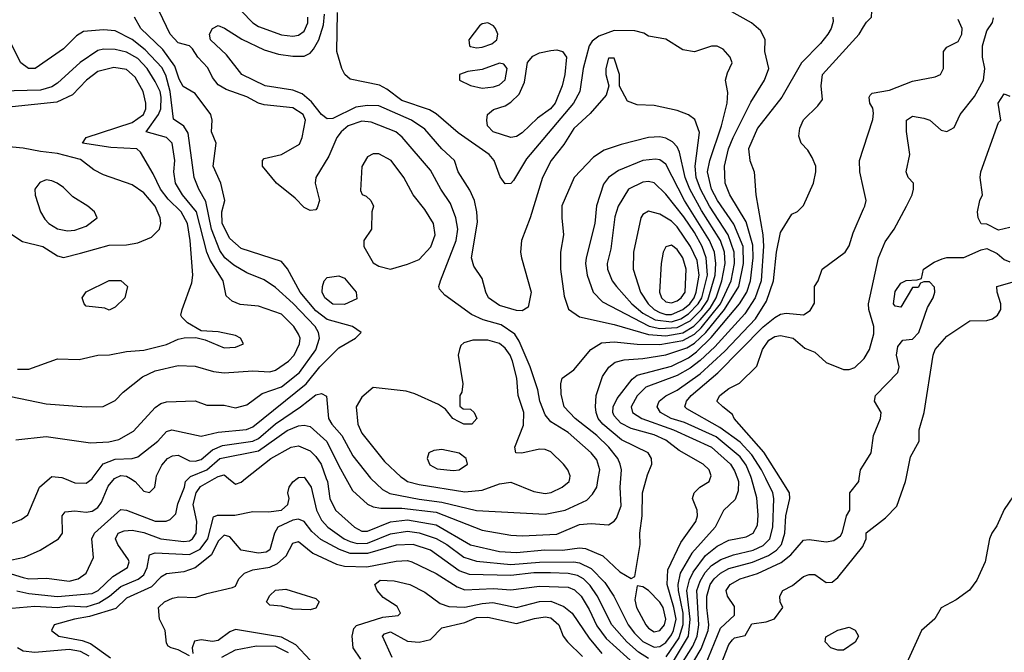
# Model space of a CAD drawing. Header units: inches. Extents: x 1793389 to 1900389, y 320802 to 470796.
# Tile 279 of 656: x 1837058 to 1840491, y 399394 to 401601. Entities that reach past the tile are written whole.
import ezdxf

# ---------------------------------------------------------------- set-up
doc = ezdxf.new("R2010")
doc.units = ezdxf.units.IN
doc.header["$MEASUREMENT"] = 0
for name, color, linetype in [('B8339', 7, 'Continuous'), ('B8349', 7, 'Continuous'), ('B8430', 7, 'Continuous'), ('B8440', 7, 'Continuous')]:
    doc.layers.add(name, color=color, linetype=linetype)

msp = doc.modelspace()

# ---------------------------------------------------------------- linework, layer by layer
at = {"layer": 'B8339', "color": 2}
for points, elevation in [([(1836596.1, 400000), (1836659, 399959), (1836716, 399930), (1836734.8, 399910), (1836750, 399884.7), (1836770, 399871), (1836790, 399870.8), (1836849.7, 399930.3), (1836886.5, 399953.5), (1836910, 399963), (1836930, 399964.9), (1836950, 399954), (1836971.8, 399931.8), (1837010, 399852), (1837030, 399844.7), (1837063.2, 399856.8), (1837086.6, 399873.4), (1837126.6, 399970), (1837161.1, 400000)], 250), ([(1836966.9, 399686.9), (1837070, 399654.9), (1837090, 399650.4), (1837152.4, 399652.4), (1837230, 399642.4), (1837262, 399650), (1837289.2, 399670), (1837315.5, 399724.5), (1837309.4, 399790), (1837318.4, 399810), (1837410, 399892.7), (1837430, 399890.4), (1837530, 399851.8), (1837568, 399852), (1837582.7, 399857.3), (1837602.4, 399877.6), (1837608.5, 399911.5), (1837632.6, 399970), (1837635.6, 399990), (1837645.9, 400000)], 242), ([(1837030, 399716.5), (1837074.3, 399725.7), (1837129, 399750), (1837193.2, 399790), (1837206.6, 399810), (1837206, 399870), (1837216.5, 399883.5), (1837250, 399887.7), (1837290, 399882.4), (1837310, 399886.4), (1837330, 399899.1), (1837342.8, 399917.2), (1837366.1, 399973.9), (1837388.7, 400000)], 246), ([(1837030, 399548.2), (1837110, 399554.9), (1837190, 399550.2), (1837230, 399555.9), (1837290, 399552.1), (1837333.5, 399566.5), (1837370.5, 399589.5), (1837410, 399624), (1837470.6, 399649.4), (1837490, 399663.7), (1837501.7, 399690), (1837510, 399734), (1837530, 399741.3), (1837650, 399734.7), (1837686.4, 399753.6), (1837713.5, 399790), (1837733.6, 399866.4), (1837747.9, 399872.1), (1837807.3, 399872.7), (1837870, 399885.5), (1837924.6, 399884.6), (1837970, 399890.4), (1837992.8, 399910), (1837996.9, 399930), (1837992.8, 399950), (1837997.4, 399970), (1838010, 399988.2), (1838025.1, 400000)], 234), ([(1837048.2, 399608.2), (1837090, 399599.6), (1837190, 399589.2), (1837310, 399599), (1837331.5, 399610), (1837382, 399658), (1837434, 399690), (1837439.7, 399710), (1837437, 399717), (1837399.5, 399770), (1837392, 399790), (1837401.2, 399810), (1837422, 399818), (1837450, 399819.5), (1837490, 399811.5), (1837550, 399790.3), (1837630, 399780.3), (1837650, 399782.6), (1837660.7, 399790), (1837672.6, 399810), (1837674.8, 399850), (1837662.6, 399910), (1837672.6, 399950), (1837687.6, 399972.4), (1837737.1, 400000)], 238), ([(1837213.9, 400000), (1837250, 399984.9), (1837290, 399984), (1837310, 399998.8), (1837310.9, 400000)], 250), ([(1837443.8, 400000), (1837460.7, 399990), (1837490, 399956), (1837510, 399951), (1837529, 399970), (1837533.6, 400000)], 246), ([(1837785.8, 400000), (1837810, 399980.7), (1837830, 399987.7), (1837845.4, 400000)], 238), ([(1838053.3, 400000), (1838073.4, 399970), (1838092.9, 399890), (1838110, 399854.9), (1838132.4, 399830), (1838188.5, 399790), (1838210, 399780.2), (1838233.9, 399773.9), (1838270, 399774.7), (1838350, 399807.1), (1838410, 399816.5), (1838450, 399810.2), (1838510, 399791.4), (1838546.7, 399770), (1838605.9, 399725.9), (1838650, 399711.4), (1838770, 399700.7), (1838870, 399708.4), (1838989.2, 399709.2), (1839010, 399705.8), (1839050, 399686), (1839097.6, 399637.6), (1839128.7, 399590), (1839179.6, 399490), (1839200.7, 399460.7), (1839230, 399431.6), (1839270, 399411.4), (1839290, 399413.8), (1839310, 399427.7), (1839330, 399454.9), (1839337.5, 399470), (1839346, 399510), (1839338.7, 399550), (1839314.8, 399630), (1839318, 399682), (1839362.8, 399777.2), (1839415.6, 399850), (1839420.7, 399870), (1839419.5, 399890), (1839404, 399930), (1839408.7, 399950), (1839428.7, 399970), (1839462, 399990), (1839465.5, 400000)], 234), ([(1838126.7, 400000), (1838130.3, 399990), (1838138.7, 399930), (1838159.3, 399890), (1838224.9, 399830), (1838250, 399817), (1838270, 399816.5), (1838350, 399849.2), (1838410, 399855.9), (1838510, 399838.5), (1838630, 399768.9), (1838730, 399745.2), (1838790, 399742.4), (1838888.7, 399751.3), (1838950, 399750.2), (1839010, 399758.7), (1839030, 399755.8), (1839090.3, 399730.3), (1839150, 399674.8), (1839170, 399662.8), (1839190, 399652), (1839202, 399658), (1839220.9, 399770), (1839219.5, 399810), (1839227.6, 399870), (1839229.7, 399950), (1839243.3, 400000)], 238), ([(1838194.8, 400000), (1838218.3, 399958.3), (1838270, 399910.5), (1838290, 399901.6), (1838316.5, 399896.5), (1838390, 399896.5), (1838510, 399882.6), (1838670, 399819.5), (1838770, 399802.4), (1838810, 399800.3), (1838930, 399806.7), (1839010, 399839.5), (1839050, 399843.8), (1839110, 399838.8), (1839130, 399851), (1839138, 399862), (1839155.3, 399904.7), (1839151.8, 399970), (1839153.7, 400000)], 242), ([(1838282.5, 400000), (1838322.2, 399962.2), (1838348.1, 399948.1), (1838450, 399928), (1838530, 399918), (1838650, 399888.8), (1838890, 399875.8), (1838959, 399890), (1839035.1, 399924.9), (1839054.9, 399945.1), (1839069.6, 399970), (1839075.1, 400000)], 246), ([(1838395.5, 400000), (1838410.2, 399990.2), (1838450, 399979.6), (1838610, 399953.7), (1838670, 399959.3), (1838730, 399982), (1838770, 399987.3), (1838850, 399955.5), (1838890, 399948.4), (1838910.9, 399950.9), (1838949.2, 399970), (1838973.2, 399990), (1838975.2, 400000)], 250), ([(1839560.2, 400000), (1839564, 399990), (1839562.8, 399957.2), (1839552.5, 399927.5), (1839511.5, 399888.5), (1839482.9, 399830), (1839400.6, 399739.4), (1839360.9, 399670), (1839352.4, 399630), (1839352.9, 399610), (1839369.9, 399530), (1839369.9, 399490), (1839355.3, 399444.7), (1839310, 399377.7)], 230), ([(1839330, 399351.6), (1839389.3, 399450.7), (1839395.7, 399510), (1839384.2, 399610), (1839393.4, 399646.6), (1839406.3, 399673.7), (1839448.5, 399731.5), (1839490, 399764.6), (1839530, 399785.3), (1839590, 399797.1), (1839615.1, 399810), (1839630, 399838), (1839632.5, 399872.5), (1839627.3, 399932.7), (1839609.1, 400000)], 226), ([(1839335.2, 399304.8), (1839404.4, 399415.6), (1839420.2, 399450), (1839425, 399490), (1839418.9, 399610), (1839430, 399642.4), (1839448, 399672), (1839470, 399696.9), (1839502, 399718), (1839546.1, 399733.9), (1839614.5, 399750), (1839650, 399766.7), (1839673.5, 399790), (1839683.9, 399830), (1839686.9, 399930), (1839683, 399950), (1839658.8, 400000)], 222), ([(1839350, 399265.7), (1839434.1, 399405.9), (1839458, 399470), (1839460.3, 399490), (1839453.1, 399550), (1839454, 399590), (1839465.3, 399630), (1839479.1, 399650), (1839500.5, 399670), (1839530, 399685.8), (1839612.1, 399707.9), (1839668.4, 399731.6), (1839696.3, 399750), (1839713.7, 399770), (1839725.3, 399810), (1839728.6, 399870), (1839742.6, 399930), (1839742, 399950), (1839710.1, 400000)], 218), ([(1839449.1, 399350.9), (1839501.5, 399478.5), (1839550, 399524), (1839550, 399554), (1839526, 399590), (1839520.9, 399610), (1839535.1, 399630), (1839569.3, 399650), (1839630, 399668.7), (1839712.6, 399707.4), (1839746.2, 399733.8), (1839790, 399784.9), (1839810, 399788), (1839870, 399779.1), (1839895.9, 399784.1), (1839919.6, 399800.4), (1839927, 399813), (1839940.9, 399870), (1839952, 399890), (1839952, 399950), (1839983.7, 399990), (1839985.1, 400000)], 214), ([(1839250, 399372.6), (1839215.1, 399395.1), (1839174.6, 399430), (1839122.6, 399490), (1839071, 399591), (1839046.8, 399626.8), (1839023.1, 399650), (1839002.2, 399662.2), (1838970, 399669.2), (1838908.9, 399671.1), (1838850, 399671.1), (1838770, 399661.8), (1838625.7, 399665.7), (1838590, 399678), (1838490.2, 399750.2), (1838430, 399770.2), (1838370, 399767.7), (1838270, 399738.2), (1838210, 399738.6), (1838172.6, 399752.6), (1838107.4, 399787.4), (1838075.8, 399815.8), (1838050, 399850.6), (1838030, 399858.4), (1838010, 399854.6), (1837958, 399830), (1837946, 399810), (1837930, 399751.3), (1837916.6, 399743.4), (1837890, 399740.4), (1837830, 399750.8), (1837790, 399796.3), (1837770, 399803), (1837750, 399782), (1837725.9, 399734.1), (1837670, 399688.7), (1837630, 399674.9), (1837570, 399668.2), (1837550, 399656.3), (1837517.1, 399622.9), (1837430, 399582.4), (1837393, 399547), (1837301.4, 399518.6), (1837248.7, 399510), (1837178, 399490), (1837168, 399470), (1837194, 399450), (1837275.3, 399435.3), (1837304.7, 399424.7), (1837374.2, 399374.2)], 230), ([(1837650, 399381.2), (1837610, 399402.7), (1837586, 399410), (1837575.3, 399415.3), (1837570, 399426), (1837565.2, 399470), (1837545.2, 399510), (1837541.2, 399550), (1837562, 399570), (1837590, 399582.8), (1837612.9, 399587.1), (1837670, 399584.9), (1837710, 399598.8), (1837800.2, 399619.8), (1837810, 399624.7), (1837821.2, 399650), (1837841.2, 399670), (1837870, 399682), (1837930, 399691.4), (1837956.2, 399703.8), (1837986.3, 399730), (1838010, 399774.8), (1838030, 399780.5), (1838079.3, 399739.3), (1838162, 399702), (1838190, 399694.9), (1838267.5, 399692.5), (1838370, 399711.8), (1838410, 399713.7), (1838424.7, 399710), (1838510, 399668.5), (1838582.4, 399622.4), (1838610, 399611.8), (1838710, 399616.9), (1838770, 399611.7), (1838870, 399624.6), (1838970, 399621.1), (1838992, 399612), (1839015.3, 399590), (1839043.7, 399543.7), (1839070, 399486), (1839102.1, 399442.1), (1839210, 399344.2)], 226), ([(1839447.8, 399210), (1839530, 399421), (1839542.7, 399437.3), (1839550, 399444), (1839586.8, 399453.2), (1839610, 399493.4), (1839660.1, 399499.9), (1839689.5, 399510.5), (1839718, 399550), (1839708.7, 399570), (1839708, 399590), (1839718, 399610), (1839752.5, 399627.5), (1839790, 399658.8), (1839810, 399666), (1839830, 399666), (1839870, 399638), (1839890, 399638.8), (1839910, 399654.8), (1839997.4, 399762.6), (1840000, 399769)], 210), ([(1838246.6, 399370), (1838220.7, 399410), (1838217, 399450), (1838223.2, 399476.8), (1838232.3, 399487.7), (1838323.3, 399516.7), (1838377.6, 399522.4), (1838385.2, 399530), (1838374.2, 399554.2), (1838325.5, 399585.5), (1838304.5, 399610), (1838296, 399630), (1838314.8, 399645.2), (1838362.8, 399642.8), (1838418, 399630), (1838470, 399604), (1838523.8, 399563.8), (1838553.4, 399553.4), (1838610, 399551.6), (1838670, 399564.7), (1838707.8, 399567.8), (1838790, 399550.3), (1838870, 399571.6), (1838910, 399572.4), (1838954.3, 399554.3), (1838983.8, 399530), (1839043.1, 399443.1), (1839087, 399390)], 222), ([(1838356.1, 399376.1), (1838322.7, 399450), (1838330, 399458.8), (1838350, 399465.5), (1838410, 399433.1), (1838450, 399428.9), (1838490, 399438.9), (1838530, 399479.1), (1838610, 399497.6), (1838650, 399516), (1838690, 399517), (1838790, 399494.9), (1838852, 399512), (1838890, 399517.6), (1838910, 399514.4), (1838937.1, 399490), (1838953, 399450), (1838967.7, 399430), (1839019.6, 399379.6)], 218), ([(1838070, 399366.9), (1838020.2, 399420.2), (1837970, 399446.8), (1837810, 399473.2), (1837790, 399466), (1837750, 399435.1), (1837730, 399432.3), (1837690, 399437), (1837666.6, 399433.4), (1837658.8, 399410), (1837661, 399390)], 226), ([(1837300, 399380), (1837270, 399397.4), (1837230, 399403.7), (1837110, 399393.3), (1837070, 399398.5), (1837050, 399409.7)], 234), ([(1837762.4, 399377.6), (1837810, 399402.3), (1837883.1, 399416.9), (1837950, 399415.7), (1837993.6, 399393.6)], 230)]:
    msp.add_lwpolyline(points, dxfattribs=dict(at, elevation=elevation))
for points, elevation in [([(1838070, 399542), (1838010, 399544), (1837970, 399555.3), (1837930, 399558), (1837918, 399570), (1837930, 399592), (1837950, 399611.3), (1837986, 399614), (1838090, 399582), (1838102, 399570), (1838090, 399548)], 222), ([(1839210, 399626), (1839202.8, 399577.2), (1839208.7, 399550), (1839240.4, 399490), (1839250, 399478), (1839270, 399465.3), (1839290, 399470.4), (1839306, 399490), (1839310.8, 399510), (1839301.1, 399550), (1839290, 399569.5), (1839250, 399609.3), (1839230, 399622)], 238), ([(1839910, 399402), (1839886, 399410), (1839866, 399430), (1839868, 399448), (1839910, 399471.3), (1839950, 399482), (1839971.1, 399471.1), (1839982, 399450), (1839971.1, 399428.9), (1839930, 399402)], 206)]:
    msp.add_lwpolyline(points, close=True, dxfattribs=dict(at, elevation=elevation))
at = {"layer": 'B8349', "color": 2, "elevation": 210}
for points in [[(1840558.1, 400000), (1840538.3, 399961.7), (1840490, 399892.3), (1840464.8, 399835.2), (1840447.2, 399810), (1840439.5, 399790), (1840424.4, 399710), (1840394.3, 399645.7), (1840368.9, 399611.1), (1840322.4, 399577.6), (1840270, 399549.2), (1840248.9, 399511.1), (1840201.6, 399470), (1840150, 399355.3), (1840126.8, 399270), (1840106.8, 399250), (1840050, 399214), (1840024.4, 399155.6), (1840000, 399139.1)], [(1840000, 399769), (1840008.5, 399790), (1840009, 399811), (1840076.5, 399863.5), (1840116, 399904), (1840146, 399990), (1840148.1, 400000)]]:
    msp.add_lwpolyline(points, dxfattribs=at)
at = {"layer": 'B8430', "color": 2}
for points, elevation in [([(1839075.1, 400000), (1839080.5, 400030), (1839070, 400065.2), (1839050, 400089.5), (1838970, 400160.5), (1838910, 400198.4), (1838890, 400222.7), (1838871.3, 400270), (1838864.7, 400310), (1838836.9, 400390), (1838799.1, 400479.1), (1838783.5, 400503.5), (1838736.3, 400536.3), (1838673.6, 400553.6), (1838632.5, 400572.5), (1838540.1, 400640.1), (1838521.2, 400661.2), (1838519, 400670), (1838525.2, 400690), (1838579.7, 400830), (1838584.7, 400870), (1838578.7, 400910), (1838560.1, 400960.1), (1838525.6, 401010), (1838490, 401076), (1838391, 401191), (1838369.2, 401210), (1838283.3, 401243.3), (1838250, 401246.3), (1838203, 401230), (1838178, 401210), (1838163.1, 401190), (1838135.6, 401124.4), (1838090.7, 401050), (1838087.3, 401030), (1838102.8, 400970), (1838095.3, 400944.7), (1838090, 400938), (1838070, 400935.3), (1838050, 400946), (1838018, 400978), (1837952.7, 401030), (1837904, 401090), (1837904, 401110), (1837910, 401116), (1837970, 401130.6), (1838033.5, 401166.5), (1838043, 401190), (1838054.7, 401250), (1838046, 401270), (1838010, 401293.5), (1837910, 401303.5), (1837890, 401309.6), (1837850, 401331.3), (1837777.2, 401357.2), (1837750, 401373.2), (1837730, 401399), (1837713.1, 401433.1), (1837679.3, 401470), (1837659.6, 401499.6), (1837650, 401509.2), (1837610, 401519.6), (1837582.6, 401550), (1837543.7, 401630)], 246), ([(1839153.7, 400000), (1839155.6, 400030), (1839151.8, 400050), (1839143.6, 400070), (1839111.3, 400110), (1839069.6, 400150), (1838994, 400210), (1838956, 400250), (1838946, 400294), (1838944, 400330), (1838948.7, 400350), (1838990, 400378.8), (1839049.2, 400450), (1839086.7, 400473.3), (1839130, 400477.4), (1839210, 400469), (1839290, 400467.5), (1839370, 400482), (1839410, 400503.5), (1839434.1, 400525.9), (1839501.1, 400610), (1839537.7, 400690), (1839549.8, 400750), (1839549, 400790), (1839528, 400850), (1839462.5, 400950), (1839430.8, 401010), (1839415.8, 401050), (1839413.1, 401090), (1839427.3, 401207.3), (1839412.1, 401252.1), (1839390, 401269), (1839350, 401284), (1839270, 401301.2), (1839210, 401304), (1839176.4, 401316.4), (1839148.4, 401368.4), (1839148.7, 401410), (1839130, 401466), (1839110, 401466), (1839101, 401430), (1839101, 401410), (1839112, 401370), (1839102.8, 401337.2), (1839047, 401273), (1838990, 401221.2), (1838954.7, 401165.3), (1838910.3, 401109.7), (1838880.5, 401050), (1838838, 400910), (1838807.7, 400830), (1838804, 400790), (1838806.8, 400770), (1838840.7, 400650), (1838830, 400598), (1838810, 400585.2), (1838790, 400586.6), (1838730, 400604.2), (1838692.7, 400630), (1838682.7, 400650), (1838670, 400698), (1838641.5, 400741.5), (1838632.7, 400770), (1838654.2, 400894.2), (1838652, 400930), (1838642.9, 400970), (1838626.6, 401006.6), (1838586, 401070), (1838573.2, 401110), (1838529.3, 401150), (1838470, 401218.4), (1838423.7, 401250), (1838310, 401300.4), (1838270, 401301.5), (1838230, 401295.4), (1838150, 401255.8), (1838130, 401255.1), (1838110, 401269.6), (1838074.6, 401314.6), (1838042.3, 401342.3), (1838010, 401354.7), (1837914, 401370), (1837832.7, 401410), (1837778.2, 401478.2), (1837723.5, 401530), (1837719.7, 401550), (1837729.7, 401570), (1837750, 401580.3), (1837771.7, 401571.7), (1837832.7, 401532.7), (1837910, 401495.8), (1837960.2, 401480.2), (1838010, 401472.9), (1838050, 401473.1), (1838070, 401483.7), (1838082.4, 401497.6), (1838100.4, 401530), (1838116.9, 401583.1), (1838120.1, 401620.1)], 242), ([(1837830.7, 401630), (1837870.7, 401590), (1837890, 401577.1), (1837970, 401548), (1838010, 401542.8), (1838030, 401546.8), (1838050, 401561), (1838062.7, 401590), (1838062.7, 401610)], 246), ([(1839243.3, 400000), (1839246.9, 400013.1), (1839262, 400050), (1839260.9, 400070), (1839249.2, 400090), (1839155.4, 400135.4), (1839091.1, 400190), (1839074.7, 400210), (1839067.8, 400230), (1839064.7, 400250), (1839067.6, 400290), (1839090, 400356), (1839111.7, 400388.3), (1839133.6, 400406.4), (1839165.4, 400414.6), (1839230, 400419), (1839310, 400431.3), (1839383.5, 400456.5), (1839410, 400472.6), (1839449.8, 400510), (1839514.5, 400590), (1839564.6, 400670), (1839581.4, 400750), (1839580.3, 400810), (1839547.2, 400887.2), (1839490.9, 400970), (1839470, 401009.6), (1839456, 401070), (1839463.5, 401110), (1839504.7, 401230), (1839524.5, 401310), (1839526.3, 401346.3), (1839519, 401390), (1839525.2, 401414.8), (1839542, 401450), (1839535.3, 401470), (1839510, 401498), (1839490, 401508), (1839470, 401508), (1839410, 401489), (1839370, 401495.3), (1839310, 401533.2), (1839250, 401542.7), (1839233.3, 401553.3), (1839202, 401562), (1839130, 401563), (1839077.2, 401542.8), (1839054, 401526), (1839043.1, 401510), (1839022.6, 401430), (1839010.3, 401350), (1838988.8, 401310), (1838825.1, 401114.9), (1838779.9, 401040.1), (1838770, 401029), (1838750, 401028.7), (1838732.7, 401052.7), (1838712, 401110), (1838694.5, 401130), (1838586.3, 401206.3), (1838510, 401271.8), (1838486.6, 401286.6), (1838390, 401318.3), (1838338.3, 401358.3), (1838311.9, 401371.9), (1838210, 401393.6), (1838191.8, 401410), (1838181.3, 401430), (1838162.9, 401490), (1838166, 401626)], 238), ([(1839465.5, 400000), (1839469, 400010), (1839461.2, 400030), (1839441.2, 400050), (1839357.5, 400097.5), (1839310, 400134), (1839270, 400153.1), (1839190, 400174.8), (1839153.4, 400193.4), (1839130, 400219.3), (1839125.4, 400230), (1839126.6, 400250), (1839141, 400279), (1839193, 400347), (1839210, 400361.3), (1839330, 400392.4), (1839390, 400421.6), (1839417.7, 400442.3), (1839468.4, 400491.6), (1839566.8, 400610), (1839592.7, 400650), (1839605.7, 400690), (1839614.8, 400770), (1839613.8, 400813.8), (1839590, 400895.1), (1839533.3, 400990), (1839516.9, 401030), (1839514.7, 401090), (1839528.4, 401150), (1839545.1, 401190), (1839606.7, 401313.3), (1839654.5, 401390), (1839669.4, 401430), (1839656, 401490), (1839657.2, 401530), (1839641.5, 401561.5), (1839609, 401590), (1839530, 401634)], 234), ([(1837310.9, 400000), (1837348.5, 400051.5), (1837390, 400067.6), (1837449.7, 400070.3), (1837470, 400075.5), (1837539.3, 400130), (1837570, 400164), (1837588, 400170), (1837690, 400148.2), (1837750, 400162.3), (1837848.3, 400171.7), (1837870, 400180.3), (1838056.3, 400330), (1838104.7, 400390), (1838170, 400456.3), (1838228.7, 400490), (1838248, 400510), (1838218, 400530), (1838130, 400555.4), (1838090, 400585.4), (1838035.1, 400650), (1837991.6, 400731.6), (1837970, 400757.2), (1837830, 400802), (1837790, 400838), (1837763.5, 400890), (1837762, 400930), (1837773.2, 400970), (1837759.5, 401030), (1837732.7, 401090), (1837742.7, 401170), (1837726.6, 401210), (1837729.3, 401250), (1837723.7, 401270), (1837670, 401342.7), (1837628.2, 401368.2), (1837613.6, 401393.6), (1837598.9, 401438.9), (1837557.1, 401497.1), (1837479.6, 401570), (1837457.6, 401610)], 250), ([(1839892.3, 401610), (1839894, 401594), (1839887, 401570), (1839875.1, 401550), (1839850, 401517.3), (1839783.7, 401450), (1839714.5, 401330), (1839630, 401222), (1839598.4, 401150), (1839603.7, 401110), (1839618, 401070), (1839624.5, 400990), (1839648.7, 400850), (1839650.8, 400810.8), (1839642.8, 400690), (1839622.4, 400630), (1839585.4, 400574.6), (1839480.8, 400459.2), (1839430, 400412.3), (1839395.3, 400384.7), (1839350, 400359.1), (1839241.1, 400318.9), (1839210, 400288.2), (1839189.6, 400250), (1839194.5, 400230), (1839226.6, 400210), (1839337, 400170), (1839470, 400109.7), (1839535.4, 400050), (1839550, 400026.6), (1839560.2, 400000)], 230), ([(1837044.7, 400135.3), (1837150, 400147.3), (1837304.4, 400124.4), (1837368.5, 400128.5), (1837403.8, 400136.2), (1837454.6, 400165.4), (1837530, 400247.7), (1837550, 400262), (1837570, 400267.7), (1837670, 400271), (1837710, 400256), (1837770, 400256), (1837810, 400247.3), (1837850, 400257.3), (1837903.6, 400296.4), (1837970, 400320.3), (1838032.8, 400370), (1838090.7, 400449.3), (1838103, 400490), (1838099.7, 400510), (1838088, 400530), (1838010.6, 400610.6), (1837950, 400666), (1837910, 400693.6), (1837850, 400718), (1837804.2, 400744.2), (1837773.3, 400770), (1837755.2, 400795.2), (1837726.2, 400870), (1837707, 400967), (1837682.4, 401010), (1837666.3, 401050), (1837644.9, 401204.9), (1837629.7, 401229.7), (1837593.6, 401253.6), (1837582.6, 401350), (1837566.7, 401406.7), (1837553.5, 401433.5), (1837495.6, 401495.6), (1837450, 401531.1), (1837390, 401562.4), (1837350, 401565.6), (1837280.5, 401559.5), (1837255.9, 401544.1), (1837210, 401499.3), (1837111.3, 401430), (1837088, 401430), (1837062, 401450), (1837020.9, 401530)], 254), ([(1839609.1, 400000), (1839607.2, 400007.2), (1839590, 400047.3), (1839570, 400075.4), (1839485.6, 400145.6), (1839375.4, 400195.4), (1839329.4, 400210), (1839291.8, 400230), (1839280.7, 400250), (1839282.7, 400257.3), (1839287, 400270), (1839310, 400288.4), (1839350, 400308.7), (1839430, 400365.2), (1839516, 400444), (1839622.6, 400557.4), (1839661.3, 400618.7), (1839686, 400690), (1839696.3, 400790), (1839710, 400858), (1839750, 400922), (1839770, 400932), (1839790, 400952), (1839825.2, 401030), (1839834, 401070), (1839833.2, 401090), (1839820.2, 401120.2), (1839805.6, 401145.6), (1839782, 401170), (1839774.6, 401194.6), (1839778, 401222), (1839790, 401251.3), (1839840.2, 401299.8), (1839857.2, 401322.8), (1839852.3, 401370), (1839857, 401410), (1839984, 401550), (1840000, 401575.8)], 226), ([(1837026.2, 400286.2), (1837150, 400260.5), (1837290, 400250.8), (1837348.7, 400251.3), (1837390, 400272), (1837418.6, 400301.4), (1837485.3, 400354.7), (1837530, 400375.8), (1837610, 400394), (1837670, 400392.7), (1837733.8, 400373.8), (1837770, 400368.4), (1837870, 400375.8), (1837930, 400372.7), (1837950, 400378), (1837995.1, 400410), (1838015.1, 400430), (1838033.3, 400470), (1838035.1, 400490), (1838030, 400504), (1838014, 400530), (1837970, 400574), (1837890, 400601.2), (1837826.8, 400606.8), (1837798.6, 400618.6), (1837777.2, 400637.2), (1837767.3, 400690), (1837721.7, 400761.7), (1837709.8, 400789.8), (1837674.5, 400930), (1837625.1, 400990), (1837601.3, 401030), (1837595.1, 401070), (1837598.7, 401110), (1837589.6, 401170), (1837569.7, 401189.7), (1837499, 401210), (1837541.5, 401270), (1837549.8, 401290), (1837550.7, 401330), (1837547.1, 401350), (1837530, 401385.1), (1837502.3, 401430), (1837470, 401465.4), (1837430, 401487.1), (1837390, 401496.9), (1837350, 401498.3), (1837330, 401492.8), (1837268.1, 401451.9), (1837190, 401378.7), (1837170, 401366.6), (1837130, 401355.1), (1836991.4, 401351.4)], 258), ([(1837050, 400382), (1837090, 400382), (1837190, 400418), (1837264.7, 400415.3), (1837330, 400431), (1837371.3, 400431.3), (1837430, 400442.8), (1837490, 400447.7), (1837570, 400468), (1837610, 400486.8), (1837631.1, 400491.1), (1837672, 400492), (1837704, 400484), (1837770, 400456), (1837810, 400458), (1837838, 400470), (1837828, 400490), (1837810, 400499), (1837750, 400512.3), (1837690, 400515.3), (1837643.2, 400543.2), (1837622.7, 400562.7), (1837619, 400570), (1837624, 400590), (1837657.5, 400682.5), (1837661.2, 400710), (1837652.6, 400830), (1837642.6, 400890), (1837620.5, 400930), (1837574.9, 400974.9), (1837548.2, 401010), (1837523.5, 401063.5), (1837478.6, 401138.6), (1837466, 401150), (1837374.9, 401154.9), (1837277.2, 401170), (1837289.2, 401190), (1837450, 401242.6), (1837489.6, 401270), (1837496.9, 401290), (1837497.4, 401310), (1837488, 401350), (1837460.1, 401400.1), (1837430, 401427.3), (1837385.5, 401434.5), (1837330, 401419.6), (1837290.6, 401390), (1837241.7, 401338.3), (1837186.7, 401313.3), (1836930, 401286.3)], 262), ([(1837030, 400851.3), (1837067.5, 400827.5), (1837138, 400810), (1837190, 400777.3), (1837210, 400770.6), (1837270, 400786), (1837370, 400814.4), (1837430, 400815.5), (1837470, 400822), (1837517.5, 400842.5), (1837545.2, 400870), (1837549.4, 400890), (1837547, 400910), (1837529.6, 400950), (1837490, 400996.2), (1837450, 401024.5), (1837350, 401059.3), (1837316.6, 401076.6), (1837270, 401113.3), (1837190, 401134.5), (1837130, 401140.5), (1837070, 401153), (1836970, 401162)], 266), ([(1840000, 401011.5), (1839987.3, 401070), (1839986, 401110), (1840000, 401153.1)], 222), ([(1839658.8, 400000), (1839644.2, 400030), (1839610, 400082.6), (1839570, 400127.4), (1839498.4, 400178.4), (1839383.3, 400243.3), (1839377, 400250), (1839382.4, 400270), (1839398.7, 400290), (1839491.5, 400368.5), (1839650, 400528.9), (1839690, 400562.4), (1839710, 400573.4), (1839730, 400577.3), (1839790, 400571.3), (1839813.2, 400586.8), (1839828.4, 400611.6), (1839828.7, 400670), (1839842, 400690), (1839855.3, 400730), (1839935.3, 400790), (1839950, 400812), (1839963.2, 400856.8), (1840000, 400940.9)], 222), ([(1839710.1, 400000), (1839651.6, 400091.6), (1839549.3, 400210), (1839543.2, 400223.2), (1839508.7, 400250), (1839490, 400268.7), (1839490, 400272), (1839499, 400290), (1839530, 400314), (1839567.5, 400332.5), (1839627.9, 400392.1), (1839647.8, 400450), (1839670, 400483), (1839690, 400495.8), (1839710, 400499.5), (1839754.8, 400490), (1839795.2, 400455.2), (1839830, 400440.5), (1839870, 400405.5), (1839930, 400380.5), (1839950, 400380.5), (1839970, 400387.7), (1840000, 400417.1)], 218), ([(1838975.2, 400000), (1838977.2, 400010), (1838969.2, 400030), (1838953.2, 400050), (1838910, 400093.2), (1838890, 400101.2), (1838870, 400102.7), (1838808.4, 400088.4), (1838788, 400090), (1838784, 400110), (1838814, 400186), (1838815.6, 400230), (1838795.6, 400290), (1838791.2, 400350), (1838775.4, 400410), (1838767.8, 400430), (1838750, 400454.5), (1838730, 400471.5), (1838690, 400482.4), (1838637.3, 400482.7), (1838606, 400474), (1838596, 400464), (1838591, 400450), (1838586.8, 400430), (1838602.8, 400330), (1838598.8, 400301.2), (1838592, 400290), (1838592.7, 400252.7), (1838603.6, 400243.6), (1838630, 400242), (1838642, 400230), (1838651.3, 400210), (1838634, 400190), (1838606, 400190), (1838590, 400198), (1838568, 400210), (1838542, 400242), (1838518, 400258), (1838435.9, 400295.9), (1838404.8, 400304.8), (1838290, 400317.2), (1838250, 400284), (1838230.8, 400250), (1838236.3, 400190), (1838250, 400158.8), (1838330, 400059.1), (1838386.1, 400006.1), (1838395.5, 400000)], 250), ([(1837533.6, 400000), (1837535.1, 400010), (1837553.4, 400046.6), (1837573.2, 400070), (1837590, 400079.3), (1837610, 400081.6), (1837650, 400061.7), (1837670, 400060.2), (1837690, 400066.5), (1837730, 400100.2), (1837764.5, 400115.5), (1837870, 400130.2), (1837890, 400139.6), (1837950, 400191.5), (1838037, 400250), (1838090, 400292.7), (1838110, 400297.3), (1838127.1, 400287.1), (1838134.9, 400210), (1838146, 400190), (1838181.1, 400150), (1838219.4, 400079.4), (1838281.2, 400001.2), (1838282.5, 400000)], 246), ([(1837645.9, 400000), (1837653, 400007), (1837709.6, 400030), (1837755.1, 400070), (1837890, 400097.2), (1837990, 400167.7), (1838030, 400184.2), (1838050, 400186.7), (1838070, 400181.6), (1838128.9, 400128.9), (1838170, 400044), (1838194.8, 400000)], 242), ([(1837845.4, 400000), (1837933.2, 400070), (1838004, 400110), (1838030, 400114.4), (1838070, 400096.4), (1838090, 400077.1), (1838108.7, 400050), (1838126.7, 400000)], 238), ([(1839985.1, 400000), (1839989.4, 400030), (1840000, 400047.3)], 214), ([(1837161.1, 400000), (1837170, 400007.7), (1837204.1, 400004.1), (1837213.9, 400000)], 250), ([(1837388.7, 400000), (1837390, 400001.6), (1837410, 400010.4), (1837430, 400008.2), (1837443.8, 400000)], 246), ([(1837737.1, 400000), (1837750, 400007.2), (1837770, 400012.7), (1837785.8, 400000)], 238), ([(1838025.1, 400000), (1838030, 400003.8), (1838050, 400004.9), (1838053.3, 400000)], 234)]:
    msp.add_lwpolyline(points, dxfattribs=dict(at, elevation=elevation))
for points, elevation in [([(1838690, 401589.4), (1838670, 401586), (1838660.9, 401579.1), (1838624, 401530), (1838626, 401510), (1838630, 401506.8), (1838650, 401502), (1838670, 401504.9), (1838703.9, 401516.1), (1838720.9, 401530), (1838724.5, 401550), (1838716.2, 401570), (1838710, 401579.3)], 238), ([(1838770, 401189.3), (1838709, 401210), (1838689.2, 401230), (1838686, 401250), (1838689.2, 401270), (1838710, 401287.3), (1838750, 401300.5), (1838770, 401312.7), (1838798.7, 401341.3), (1838817.8, 401382.2), (1838828.6, 401451.4), (1838846.2, 401473.8), (1838870, 401484.6), (1838910, 401493.4), (1838930, 401495.3), (1838950.3, 401490.3), (1838963.8, 401470), (1838958.7, 401410), (1838948.7, 401370), (1838924.9, 401310), (1838908.2, 401290), (1838863.2, 401256.8), (1838810, 401206.6), (1838790, 401193.2)], 234), ([(1838730, 401449.3), (1838670, 401426.6), (1838619.9, 401420.1), (1838591.3, 401410), (1838591.3, 401390), (1838630, 401370.7), (1838670, 401362.4), (1838710, 401366.4), (1838730, 401374), (1838750, 401391.3), (1838757, 401430), (1838746, 401446)], 238), ([(1839290, 401191.6), (1839250, 401189.6), (1839154.2, 401165.8), (1839094.9, 401145.1), (1839058.4, 401121.6), (1838990.8, 401050), (1838948.1, 400951.9), (1838947.3, 400910), (1838954, 400850), (1838943, 400790), (1838943, 400730), (1838955.9, 400635.9), (1838970.6, 400590.6), (1839010, 400564), (1839130, 400537.4), (1839250, 400503), (1839310, 400497.9), (1839370, 400508.3), (1839408.3, 400531.7), (1839430, 400553.2), (1839465.4, 400594.6), (1839485.5, 400630), (1839506.3, 400690), (1839517.8, 400750), (1839515, 400790), (1839500.7, 400830), (1839434.7, 400934.7), (1839394.4, 401010), (1839377.4, 401050), (1839358.2, 401138.2), (1839350, 401157.2), (1839334.2, 401174.2), (1839310, 401187.3)], 246), ([(1838310, 401133.2), (1838290, 401133.2), (1838270, 401122), (1838250.9, 401089.1), (1838245.4, 401005.4), (1838251.3, 400991.3), (1838265.4, 400985.4), (1838282, 400970), (1838291.3, 400950), (1838286, 400930), (1838284.7, 400870), (1838258, 400830), (1838258, 400810), (1838290, 400752), (1838310, 400741), (1838350, 400730.8), (1838410, 400747.7), (1838450, 400764), (1838491.3, 400808.7), (1838506.6, 400850), (1838500.9, 400890), (1838470, 400939), (1838429.4, 400989.4), (1838397.2, 401050), (1838353.2, 401110)], 250), ([(1839274.5, 401114.5), (1839230.3, 401109.7), (1839145.1, 401074.9), (1839110.6, 401050), (1839093.5, 401026.5), (1839068.7, 400951.3), (1839063.1, 400890), (1839032.2, 400770), (1839030.4, 400750), (1839036.4, 400710), (1839057.1, 400650), (1839090, 400616.4), (1839251.8, 400531.8), (1839290, 400523.5), (1839350, 400526.6), (1839395.7, 400550), (1839434.7, 400590), (1839457.3, 400622.7), (1839482.5, 400710), (1839485.2, 400750), (1839480.3, 400790), (1839462.5, 400830), (1839375.1, 400970), (1839310, 401097), (1839290, 401111.6)], 250), ([(1837150, 401042), (1837127.5, 401032.5), (1837111, 401010), (1837111.1, 400988.9), (1837130.7, 400930), (1837145.1, 400905.1), (1837158.8, 400890), (1837190, 400870.7), (1837224.1, 400864.1), (1837250, 400866), (1837290, 400880.7), (1837328, 400910), (1837318, 400930), (1837295.3, 400950), (1837243.2, 400983.2), (1837210, 401015.3), (1837188, 401030), (1837170, 401039)], 270), ([(1839250, 401036.2), (1839230, 401033.6), (1839180.7, 401010), (1839144.4, 400950), (1839133.2, 400913.2), (1839119, 400801), (1839106.4, 400750), (1839106.7, 400730), (1839123.8, 400690), (1839138, 400670), (1839191.7, 400610), (1839230, 400576.9), (1839273.6, 400553.6), (1839330, 400546.7), (1839363.3, 400556.7), (1839390, 400574.6), (1839423.7, 400610), (1839435.7, 400630), (1839455.9, 400710), (1839451.4, 400770), (1839437.4, 400810), (1839410, 400858.3), (1839373.4, 400913.4), (1839310, 400991.8), (1839270, 401031.8)], 254), ([(1839250, 400932.3), (1839230, 400921.2), (1839223, 400910), (1839198, 400790), (1839197.1, 400730), (1839222.6, 400650), (1839248.9, 400610), (1839270.1, 400590.1), (1839290, 400579.3), (1839310, 400572.7), (1839330, 400572.6), (1839370, 400589.4), (1839393.8, 400610), (1839409, 400630), (1839416.8, 400650), (1839427.1, 400710), (1839420.2, 400760.2), (1839396.4, 400810), (1839350, 400878.7), (1839330, 400898), (1839290, 400922.9)], 258), ([(1839330, 400814.5), (1839310, 400808.7), (1839300.7, 400790), (1839294, 400750), (1839288.5, 400650), (1839295.5, 400630), (1839310, 400617.1), (1839330, 400612.7), (1839350, 400620.3), (1839364.5, 400630), (1839377.4, 400650), (1839381.6, 400730), (1839369.4, 400770), (1839350, 400799.3)], 262), ([(1837370, 400588), (1837354.6, 400594.6), (1837290, 400602), (1837282, 400610), (1837275.3, 400630), (1837290, 400651), (1837370, 400690.8), (1837410.6, 400690.6), (1837434, 400670), (1837424.7, 400630), (1837390, 400598)], 262), ([(1838190, 400607.6), (1838150, 400608), (1838122, 400630), (1838112.7, 400650), (1838113.2, 400670), (1838119, 400690), (1838130, 400701), (1838170, 400707.3), (1838190, 400699.1), (1838230.8, 400650), (1838233.4, 400626.6)], 246), ([(1838530, 400100.9), (1838502, 400098), (1838484.7, 400090), (1838478, 400070), (1838488.1, 400048.1), (1838513.7, 400033.7), (1838570, 400028.2), (1838590, 400031), (1838619, 400050), (1838614, 400070), (1838590, 400089)], 254)]:
    msp.add_lwpolyline(points, close=True, dxfattribs=dict(at, elevation=elevation))
at = {"layer": 'B8440', "color": 2}
for points, elevation in [([(1840000, 401575.8), (1840010, 401592), (1840028, 401610), (1840028.7, 401630), (1840022, 401650), (1840003.2, 401663.2), (1840000, 401664.8)], 226), ([(1840000, 400417.1), (1840001.5, 400418.5), (1840020.7, 400450), (1840035.6, 400504.4), (1840035.1, 400530), (1840018.7, 400590), (1840017.6, 400610), (1840051.8, 400770), (1840074.7, 400825.3), (1840106, 400870), (1840149, 400950), (1840169, 400990), (1840174, 401010), (1840174, 401030), (1840155.3, 401050), (1840148.7, 401070), (1840160.9, 401130), (1840149.1, 401210.9), (1840149.3, 401250.7), (1840170, 401264.7), (1840210, 401257.3), (1840231, 401250), (1840270, 401214.8), (1840290, 401210.8), (1840315.3, 401224.7), (1840336.2, 401270), (1840387.2, 401332.8), (1840418.4, 401390), (1840422.9, 401430), (1840414.7, 401470), (1840415.1, 401510), (1840430, 401562), (1840449.1, 401590.9), (1840452.5, 401607.5)], 218), ([(1840000, 401153.1), (1840032.1, 401252.1), (1840034.2, 401274.2), (1840031.9, 401291.9), (1840021.2, 401310), (1840019, 401330), (1840022.7, 401337.3), (1840030, 401344.7), (1840090, 401354.8), (1840170, 401386.8), (1840250, 401401), (1840268, 401410), (1840279, 401430), (1840279, 401490), (1840290, 401504.7), (1840330, 401524.7), (1840342.7, 401550), (1840343.7, 401570), (1840330, 401601.2)], 222), ([(1840510, 400875.3), (1840470, 400866), (1840430, 400888), (1840410, 400888.7), (1840399, 400910), (1840397.2, 400930), (1840405.2, 400970), (1840414, 400990), (1840406, 401050), (1840409.3, 401070), (1840470, 401242), (1840478, 401250), (1840469.6, 401310), (1840490, 401342), (1840510, 401334)], 214), ([(1840000, 400940.9), (1840004, 400950), (1840009, 400970), (1840000, 401011.5)], 222), ([(1840000, 400047.3), (1840026, 400090), (1840034.5, 400150), (1840059.3, 400210), (1840061.2, 400230), (1840038, 400270), (1840042, 400290), (1840119, 400370), (1840123.7, 400390), (1840114.5, 400430), (1840118.9, 400461.1), (1840137.2, 400482.8), (1840170, 400486.8), (1840192.7, 400510), (1840222.7, 400597.3), (1840242, 400630), (1840248, 400650), (1840247.3, 400667.3), (1840230, 400686), (1840210, 400686), (1840198, 400682), (1840190, 400666), (1840170, 400666), (1840130, 400598), (1840110, 400602), (1840104, 400610), (1840110, 400652), (1840130, 400682), (1840148.9, 400691.1), (1840187.3, 400692.7), (1840202, 400698), (1840209.3, 400730.7), (1840245.6, 400754.4), (1840273.6, 400766.4), (1840290, 400771), (1840350, 400771), (1840410, 400798), (1840430, 400802), (1840465.4, 400785.4), (1840490, 400764.7), (1840510, 400756)], 214), ([(1840148.1, 400000), (1840163.9, 400076.1), (1840193.3, 400130), (1840194, 400170), (1840210.9, 400230), (1840243, 400430), (1840249.8, 400450.2), (1840290, 400496.3), (1840370, 400550.8), (1840430, 400551.8), (1840450, 400557), (1840467.3, 400570), (1840478, 400590), (1840478.9, 400610), (1840465.6, 400650), (1840464, 400670), (1840550, 400694.6)], 210)]:
    msp.add_lwpolyline(points, dxfattribs=dict(at, elevation=elevation))

doc.saveas('drawing.dxf')
